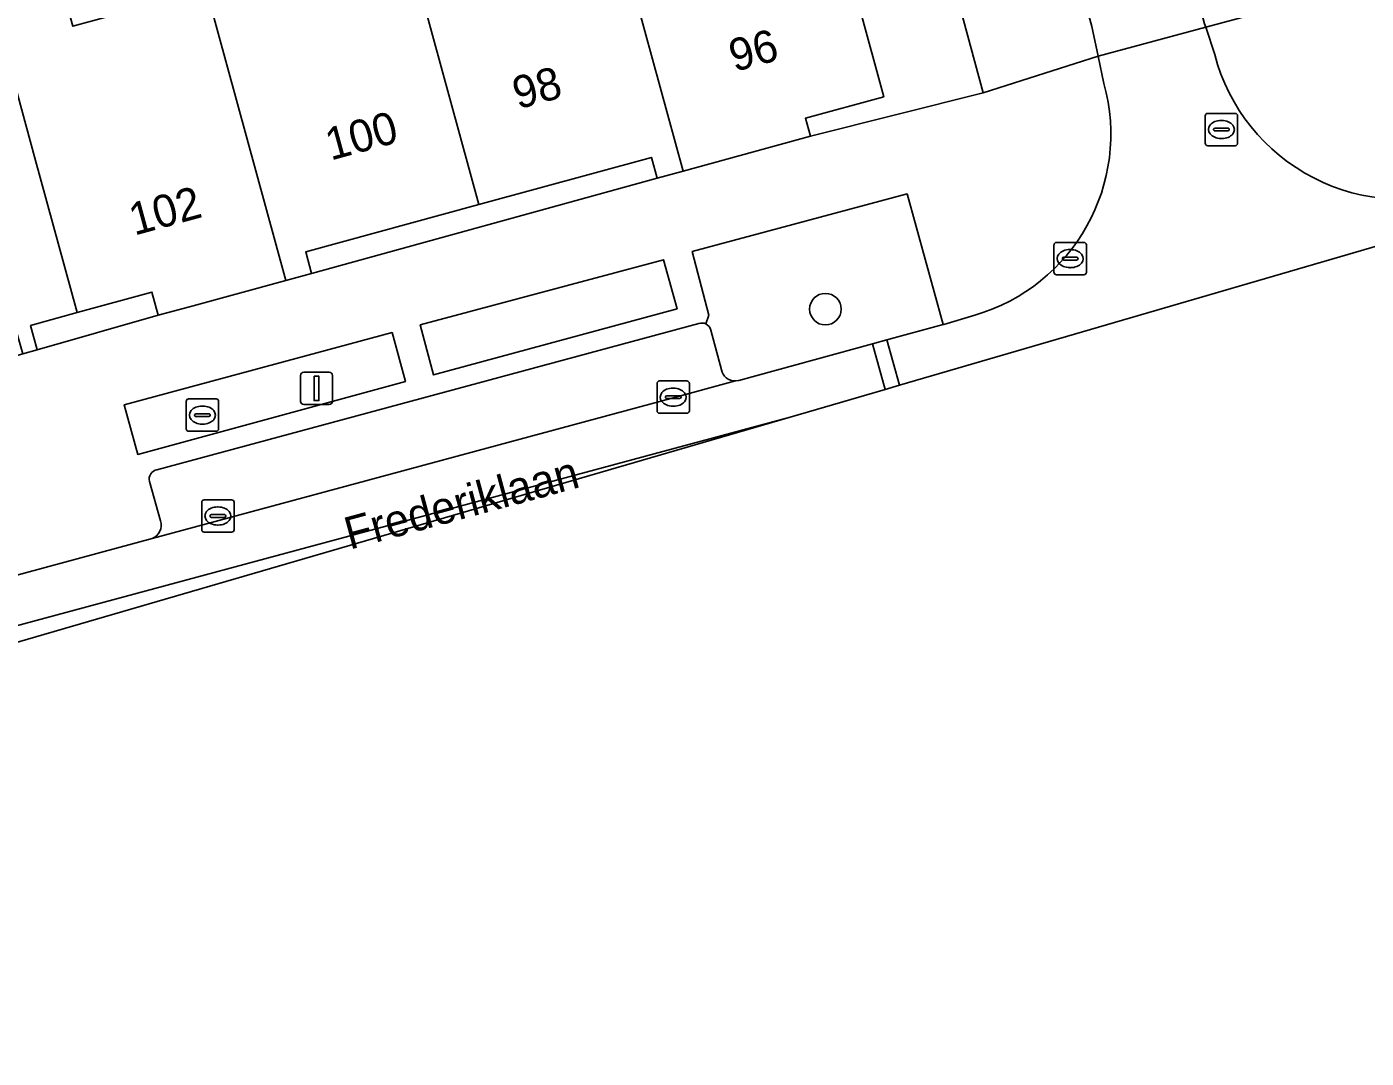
# Model space of a CAD drawing. Extents: x 159262 to 160143, y 383399 to 384319.
# Drawn here: x 159827.37 to 159868.84, y 383624.33 to 383656.25 of the extents above; entities that cross this region are included whole.
import ezdxf

# ---------------------------------------------------------------- set-up
doc = ezdxf.new("R2010")
doc.units = 0
for name, color, linetype in [('IMGEO_Boom', 7, 'Continuous'), ('IMGEO_Erf', 7, 'Continuous'), ('IMGEO_Groenvoorziening', 7, 'Continuous'), ('IMGEO_Kolk', 7, 'Continuous'), ('IMGEO_Lichtmast', 7, 'Continuous'), ('IMGEO_Openbare_ruimte_label', 7, 'Continuous'), ('IMGEO_Pand', 7, 'Continuous'), ('IMGEO_Pand_nummerreeks', 7, 'Continuous'), ('IMGEO_Parkeervlak_open', 7, 'Continuous'), ('IMGEO_Rijbaan_lokaal_gesloten', 7, 'Continuous'), ('IMGEO_Rijbaan_lokaal_open', 7, 'Continuous'), ('IMGEO_Rioolput', 7, 'Continuous'), ('IMGEO_Voetpad_open', 7, 'Continuous')]:
    doc.layers.add(name, color=color, linetype=linetype)

msp = doc.modelspace()

# ---------------------------------------------------------------- linework, layer by layer
at = {"layer": 'IMGEO_Boom'}
msp.add_circle((159852.096, 383647.512), 0.489, dxfattribs=at)
at = {"layer": 'IMGEO_Erf'}
for points in [[(159852.41, 383659.57), (159853.903, 383654.084), (159851.478, 383653.421), (159851.631, 383652.861), (159856.981, 383654.211), (159849.623, 383681.393)], [(159821.212, 383667.256), (159827.255, 383646.126), (159827.699, 383646.253), (159827.491, 383647.011), (159828.932, 383647.405), (159827.614, 383652.229), (159826.155, 383657.569)]]:
    msp.add_lwpolyline(points, dxfattribs=at)
at = {"layer": 'IMGEO_Groenvoorziening'}
for points in [[(159854.622, 383651.079), (159847.971, 383649.298), (159848.484, 383647.321), (159848.395, 383647.053)], [(159849.308, 383645.289), (159849.417, 383645.308), (159853.548, 383646.437), (159853.999, 383646.56), (159855.744, 383647.036), (159854.622, 383651.079)], [(159848.551, 383646.863), (159848.877, 383645.639)]]:
    msp.add_lwpolyline(points, dxfattribs=at)
for points in [[(159847.501, 383647.524), (159847.082, 383649.039), (159839.551, 383647.027), (159839.961, 383645.478)], [(159838.679, 383646.788), (159830.387, 383644.554), (159830.809, 383643.016), (159839.092, 383645.269)]]:
    msp.add_lwpolyline(points, close=True, dxfattribs=at)
for centre, radius, start, end in [((159848.267, 383646.789), 0.293, 14.5945, 64.1811), ((159849.29, 383645.708), 0.419, 189.4377, 272.4047)]:
    msp.add_arc(centre, radius, start, end, dxfattribs=at)
at = {"layer": 'IMGEO_Kolk'}
for p, q in [((159859.171, 383648.65), (159859.171, 383649.502)), ((159859.246, 383649.576), (159860.098, 383649.576)), ((159860.172, 383649.502), (159860.172, 383648.65)), ((159859.43, 383649.07), (159859.43, 383649.082)), ((159859.868, 383649.033), (159859.47, 383649.033)), ((159859.473, 383649.119), (159859.871, 383649.119)), ((159859.659, 383649.356), (159859.684, 383649.356)), ((159859.914, 383649.082), (159859.914, 383649.07)), ((159860.098, 383648.576), (159859.246, 383648.576)), ((159859.682, 383648.796), (159859.657, 383648.796)), ((159846.957, 383645.289), (159847.809, 383645.289)), ((159846.882, 383644.363), (159846.882, 383645.215)), ((159847.184, 383644.832), (159847.582, 383644.832)), ((159847.37, 383645.069), (159847.395, 383645.069)), ((159847.883, 383645.215), (159847.883, 383644.363)), ((159847.141, 383644.783), (159847.141, 383644.795)), ((159847.579, 383644.746), (159847.181, 383644.746)), ((159847.393, 383644.509), (159847.368, 383644.509)), ((159847.625, 383644.795), (159847.625, 383644.783)), ((159847.809, 383644.289), (159846.957, 383644.289)), ((159832.788, 383640.684), (159832.788, 383641.536)), ((159832.863, 383641.61), (159833.715, 383641.61)), ((159833.789, 383641.536), (159833.789, 383640.684)), ((159833.047, 383641.104), (159833.047, 383641.116)), ((159833.09, 383641.153), (159833.488, 383641.153)), ((159833.276, 383641.39), (159833.301, 383641.39)), ((159833.531, 383641.116), (159833.531, 383641.104)), ((159833.485, 383641.067), (159833.087, 383641.067)), ((159833.299, 383640.83), (159833.274, 383640.83)), ((159833.715, 383640.61), (159832.863, 383640.61))]:
    msp.add_line(p, q, dxfattribs=at)
for points in [[(159859.171, 383648.65), (159859.171, 383649.502)], [(159859.246, 383649.576), (159860.098, 383649.576)], [(159860.172, 383649.502), (159860.172, 383648.65)], [(159860.098, 383648.576), (159859.246, 383648.576)], [(159846.957, 383645.289), (159847.809, 383645.289)], [(159846.882, 383644.363), (159846.882, 383645.215)], [(159847.883, 383645.215), (159847.883, 383644.363)], [(159847.809, 383644.289), (159846.957, 383644.289)], [(159832.788, 383640.684), (159832.788, 383641.536)], [(159832.863, 383641.61), (159833.715, 383641.61)], [(159833.789, 383641.536), (159833.789, 383640.684)], [(159833.715, 383640.61), (159832.863, 383640.61)]]:
    msp.add_lwpolyline(points, dxfattribs=at)
for centre, radius, start, end in [((159859.248, 383649.5), 0.0765, 91.552, 178.448), ((159859.248, 383649.5), 0.0765, 91.552, 178.448), ((159860.096, 383649.5), 0.0765, 1.552, 88.448), ((159860.096, 383649.5), 0.0765, 1.552, 88.448), ((159859.47, 383649.079), 0.0403, 85.8775, 175.7526), ((159859.467, 383649.069), 0.0366, 178.938, 274.7102), ((159859.871, 383649.076), 0.043, 264.8664, 352.4533), ((159859.875, 383649.081), 0.0386, 1.7309, 96.639), ((159859.248, 383648.652), 0.0765, 181.552, 268.448), ((159859.248, 383648.652), 0.0765, 181.552, 268.448), ((159860.096, 383648.652), 0.0765, 271.552, 358.448), ((159860.096, 383648.652), 0.0765, 271.552, 358.448), ((159846.959, 383645.213), 0.0765, 91.552, 178.448), ((159846.959, 383645.213), 0.0765, 91.552, 178.448), ((159847.807, 383645.213), 0.0765, 1.552, 88.448), ((159847.807, 383645.213), 0.0765, 1.552, 88.448), ((159847.181, 383644.792), 0.0403, 85.8775, 175.7526), ((159847.586, 383644.794), 0.0386, 1.7309, 96.639), ((159847.178, 383644.782), 0.0366, 178.938, 274.7102), ((159847.582, 383644.789), 0.043, 264.8664, 352.4533), ((159846.959, 383644.365), 0.0765, 181.552, 268.448), ((159846.959, 383644.365), 0.0765, 181.552, 268.448), ((159847.807, 383644.365), 0.0765, 271.552, 358.448), ((159847.807, 383644.365), 0.0765, 271.552, 358.448), ((159832.865, 383641.534), 0.0765, 91.552, 178.448), ((159832.865, 383641.534), 0.0765, 91.552, 178.448), ((159833.713, 383641.534), 0.0765, 1.552, 88.448), ((159833.713, 383641.534), 0.0765, 1.552, 88.448), ((159833.087, 383641.113), 0.0403, 85.8775, 175.7526), ((159833.084, 383641.103), 0.0366, 178.938, 274.7102), ((159833.488, 383641.11), 0.043, 264.8664, 352.4533), ((159833.492, 383641.115), 0.0386, 1.7309, 96.639), ((159832.865, 383640.686), 0.0765, 181.552, 268.448), ((159832.865, 383640.686), 0.0765, 181.552, 268.448), ((159833.713, 383640.686), 0.0765, 271.552, 358.448), ((159833.713, 383640.686), 0.0765, 271.552, 358.448)]:
    msp.add_arc(centre, radius, start, end, dxfattribs=at)
for centre, major_axis, ratio, start_param, end_param in [((159859.658, 383649.076), (-0.387, 0.002), 0.722429, 4.712389, 7.853982), ((159859.683, 383649.076), (-0.39, 0.002), 0.717154, 1.570796, 4.712389), ((159847.369, 383644.789), (-0.387, 0.002), 0.722429, 4.712389, 7.853982), ((159847.394, 383644.789), (-0.39, 0.002), 0.717154, 1.570796, 4.712389), ((159833.275, 383641.11), (-0.387, 0.002), 0.722429, 4.712389, 7.853982), ((159833.3, 383641.11), (-0.39, 0.002), 0.717154, 1.570796, 4.712389)]:
    msp.add_ellipse(centre, major_axis=major_axis, ratio=ratio, start_param=start_param, end_param=end_param, dxfattribs=at)
at = {"layer": 'IMGEO_Lichtmast'}
for p, q in [((159835.845, 383644.659), (159835.845, 383645.459)), ((159835.845, 383645.459), (159835.845, 383644.659)), ((159835.945, 383645.559), (159836.735, 383645.559)), ((159836.735, 383645.559), (159835.945, 383645.559)), ((159836.835, 383645.459), (159836.835, 383644.659)), ((159836.835, 383644.659), (159836.835, 383645.459)), ((159836.735, 383644.559), (159835.945, 383644.559)), ((159835.945, 383644.559), (159836.735, 383644.559))]:
    msp.add_line(p, q, dxfattribs=at)
msp.add_lwpolyline([(159836.265, 383645.434), (159836.415, 383645.434), (159836.415, 383644.684), (159836.265, 383644.684), (159836.265, 383645.434)], dxfattribs=at)
for centre, start, end in [((159835.945, 383645.459), 90, 180), ((159835.945, 383645.459), 90, 180), ((159836.735, 383645.459), 0, 90), ((159836.735, 383645.459), 360, 90), ((159835.945, 383644.659), 180, 270), ((159835.945, 383644.659), 180, 270), ((159836.735, 383644.659), 270, 0), ((159836.735, 383644.659), 270, 0)]:
    msp.add_arc(centre, 0.1, start, end, dxfattribs=at)
at = {"layer": 'IMGEO_Pand'}
for points in [[(159850.9, 383664.279), (159851.119, 383664.339), (159850.196, 383667.73), (159846.527, 383666.732), (159847.263, 383664.037), (159844.187, 383663.197), (159844.913, 383660.541), (159845.275, 383660.64), (159845.323, 383660.464), (159847.695, 383651.785), (159851.631, 383652.861), (159851.478, 383653.421), (159853.903, 383654.084), (159852.41, 383659.57), (159852.034, 383660.95), (159851.822, 383660.892)], [(159845.323, 383660.464), (159845.275, 383660.64), (159844.913, 383660.541), (159842.429, 383659.862), (159840.609, 383666.524), (159837.301, 383665.62), (159841.366, 383650.749), (159846.709, 383652.209), (159846.885, 383651.564), (159847.695, 383651.785)], [(159832.935, 383657.401), (159832.97, 383657.275), (159835.395, 383648.403), (159836.19, 383648.62), (159836.008, 383649.285), (159841.366, 383650.749), (159837.301, 383665.62), (159834.32, 383664.805), (159836.106, 383658.268)], [(159832.935, 383657.401), (159828.794, 383656.269), (159828.275, 383658.167), (159829.869, 383658.602), (159828.867, 383662.269), (159825.148, 383661.253), (159826.155, 383657.569), (159827.614, 383652.229), (159828.932, 383647.405), (159831.247, 383648.038), (159831.442, 383647.323), (159832.414, 383647.589), (159835.395, 383648.403), (159832.97, 383657.275)]]:
    msp.add_lwpolyline(points, close=True, dxfattribs=at)
at = {"layer": 'IMGEO_Parkeervlak_open'}
for points in [[(159848.175, 383647.07), (159831.4, 383642.542)], [(159848.877, 383645.639), (159848.551, 383646.863)], [(159831.259, 383640.417), (159847.305, 383644.748), (159849.308, 383645.289)], [(159831.171, 383642.182), (159831.517, 383640.959)]]:
    msp.add_lwpolyline(points, dxfattribs=at)
for centre, radius, start, end in [((159848.264, 383646.791), 0.293, 63.4365, 107.7263), ((159848.267, 383646.789), 0.293, 14.5945, 64.1811), ((159849.29, 383645.708), 0.419, 189.4377, 272.4047), ((159831.455, 383642.254), 0.293, 100.8273, 194.2509), ((159831.1, 383640.825), 0.438, 291.3194, 17.7703)]:
    msp.add_arc(centre, radius, start, end, dxfattribs=at)
at = {"layer": 'IMGEO_Rijbaan_lokaal_gesloten'}
msp.add_lwpolyline([(159853.941, 383645.03), (159853.548, 383646.437), (159849.417, 383645.308), (159849.308, 383645.289), (159847.305, 383644.748), (159831.259, 383640.417), (159827.334, 383639.35), (159822.968, 383638.189), (159782.101, 383627.188), (159782.511, 383625.706), (159841.935, 383641.723), (159851.006, 383644.174)], close=True, dxfattribs=at)
at = {"layer": 'IMGEO_Rijbaan_lokaal_open'}
for points in [[(159847.578, 383716.271), (159844.225, 383715.283), (159860.341, 383656.265), (159860.54, 383655.346), (159863.868, 383656.237), (159863.832, 383656.347), (159863.419, 383657.889)], [(159854.392, 383645.161), (159853.999, 383646.56), (159853.548, 383646.437), (159853.941, 383645.03)], [(159851.006, 383644.174), (159841.935, 383641.723), (159782.511, 383625.706), (159782.892, 383624.33), (159826.588, 383637.06)]]:
    msp.add_lwpolyline(points, close=True, dxfattribs=at)
for points in [[(159864.147, 383655.393), (159863.868, 383656.237), (159860.54, 383655.346), (159860.716, 383654.495)], [(159854.392, 383645.161), (159872.372, 383650.4), (159872.107, 383651.31)], [(159856.716, 383647.325), (159855.765, 383647.042), (159855.744, 383647.036), (159853.999, 383646.56), (159854.392, 383645.161)]]:
    msp.add_lwpolyline(points, dxfattribs=at)
for centre, radius, start, end in [((159869.953, 383656.911), 6.001, 194.6491, 291.0407), ((159855.092, 383652.932), 5.837, 286.1562, 15.5312)]:
    msp.add_arc(centre, radius, start, end, dxfattribs=at)
at = {"layer": 'IMGEO_Rioolput'}
for p, q in [((159863.928, 383653.572), (159864.78, 383653.572)), ((159863.853, 383652.646), (159863.853, 383653.498)), ((159864.341, 383653.352), (159864.366, 383653.352)), ((159864.854, 383653.498), (159864.854, 383652.646)), ((159864.112, 383653.066), (159864.112, 383653.078)), ((159864.55, 383653.029), (159864.152, 383653.029)), ((159864.155, 383653.115), (159864.553, 383653.115)), ((159864.364, 383652.792), (159864.339, 383652.792)), ((159864.596, 383653.078), (159864.596, 383653.066)), ((159864.78, 383652.572), (159863.928, 383652.572)), ((159832.309, 383643.807), (159832.309, 383644.659)), ((159832.384, 383644.733), (159833.236, 383644.733)), ((159832.797, 383644.513), (159832.822, 383644.513)), ((159833.31, 383644.659), (159833.31, 383643.807)), ((159832.568, 383644.227), (159832.568, 383644.239)), ((159833.006, 383644.19), (159832.608, 383644.19)), ((159832.611, 383644.276), (159833.009, 383644.276)), ((159833.052, 383644.239), (159833.052, 383644.227)), ((159833.236, 383643.733), (159832.384, 383643.733)), ((159832.82, 383643.953), (159832.795, 383643.953))]:
    msp.add_line(p, q, dxfattribs=at)
for points in [[(159863.928, 383653.572), (159864.78, 383653.572)], [(159863.853, 383652.646), (159863.853, 383653.498)], [(159864.854, 383653.498), (159864.854, 383652.646)], [(159864.78, 383652.572), (159863.928, 383652.572)], [(159832.309, 383643.807), (159832.309, 383644.659)], [(159832.384, 383644.733), (159833.236, 383644.733)], [(159833.31, 383644.659), (159833.31, 383643.807)], [(159833.236, 383643.733), (159832.384, 383643.733)]]:
    msp.add_lwpolyline(points, dxfattribs=at)
for centre, radius, start, end in [((159863.93, 383653.496), 0.0765, 91.552, 178.448), ((159863.93, 383653.496), 0.0765, 91.552, 178.448), ((159864.778, 383653.496), 0.0765, 1.552, 88.448), ((159864.778, 383653.496), 0.0765, 1.552, 88.448), ((159864.152, 383653.075), 0.0403, 85.8775, 175.7526), ((159864.149, 383653.065), 0.0366, 178.938, 274.7102), ((159864.553, 383653.072), 0.043, 264.8664, 352.4533), ((159864.557, 383653.077), 0.0386, 1.7309, 96.639), ((159863.93, 383652.648), 0.0765, 181.552, 268.448), ((159863.93, 383652.648), 0.0765, 181.552, 268.448), ((159864.778, 383652.648), 0.0765, 271.552, 358.448), ((159864.778, 383652.648), 0.0765, 271.552, 358.448), ((159832.386, 383644.657), 0.0765, 91.552, 178.448), ((159832.386, 383644.657), 0.0765, 91.552, 178.448), ((159833.234, 383644.657), 0.0765, 1.552, 88.448), ((159833.234, 383644.657), 0.0765, 1.552, 88.448), ((159832.608, 383644.236), 0.0403, 85.8775, 175.7526), ((159832.605, 383644.226), 0.0366, 178.938, 274.7102), ((159833.009, 383644.233), 0.043, 264.8664, 352.4533), ((159833.013, 383644.238), 0.0386, 1.7309, 96.639), ((159832.386, 383643.809), 0.0765, 181.552, 268.448), ((159832.386, 383643.809), 0.0765, 181.552, 268.448), ((159833.234, 383643.809), 0.0765, 271.552, 358.448), ((159833.234, 383643.809), 0.0765, 271.552, 358.448)]:
    msp.add_arc(centre, radius, start, end, dxfattribs=at)
for centre, major_axis, ratio, start_param, end_param in [((159864.34, 383653.072), (-0.387, 0.002), 0.722429, 4.712389, 7.853982), ((159864.365, 383653.072), (-0.39, 0.002), 0.717154, 1.570796, 4.712389), ((159832.796, 383644.233), (-0.387, 0.002), 0.722429, 4.712389, 7.853982), ((159832.821, 383644.233), (-0.39, 0.002), 0.717154, 1.570796, 4.712389)]:
    msp.add_ellipse(centre, major_axis=major_axis, ratio=ratio, start_param=start_param, end_param=end_param, dxfattribs=at)
at = {"layer": 'IMGEO_Voetpad_open'}
for points in [[(159829.171, 383756.863), (159830.688, 383751.271), (159830.998, 383750.125), (159839.957, 383717.012), (159840.267, 383715.866), (159841.782, 383710.272), (159843.265, 383704.796), (159844.748, 383699.319), (159846.232, 383693.843), (159847.716, 383688.367), (159849.231, 383682.77), (159849.511, 383681.787), (159849.623, 383681.393), (159856.981, 383654.211), (159860.54, 383655.346), (159860.341, 383656.265)], [(159863.419, 383657.889), (159863.832, 383656.347), (159863.868, 383656.237), (159868.302, 383657.44), (159866.241, 383665.678), (159861.784, 383682.176), (159861.78, 383682.192), (159860.809, 383685.867), (159859.296, 383691.459), (159857.813, 383696.936), (159856.332, 383702.412), (159854.85, 383707.888), (159853.368, 383713.364), (159851.854, 383718.957), (159851.535, 383720.132), (159842.561, 383753.225)], [(159873.681, 383658.842), (159868.302, 383657.44), (159863.868, 383656.237), (159864.147, 383655.393)], [(159860.716, 383654.495), (159860.54, 383655.346), (159856.981, 383654.211), (159851.631, 383652.861), (159847.695, 383651.785), (159846.885, 383651.564), (159836.19, 383648.62), (159835.395, 383648.403), (159832.414, 383647.589), (159831.442, 383647.323), (159827.699, 383646.253), (159827.255, 383646.126), (159825.415, 383645.6), (159822.262, 383644.698), (159821.768, 383644.573), (159819.791, 383644.072), (159819.306, 383643.949), (159817.464, 383643.482), (159816.834, 383643.323), (159811.105, 383641.871), (159801.953, 383639.551), (159796.014, 383638.046), (159776.351, 383633.628), (159775.422, 383637.296)], [(159848.395, 383647.053), (159848.484, 383647.321), (159847.971, 383649.298), (159854.622, 383651.079), (159855.744, 383647.036), (159855.765, 383647.042), (159856.716, 383647.325)], [(159831.4, 383642.542), (159848.175, 383647.07)], [(159831.517, 383640.959), (159831.171, 383642.182)], [(159822.968, 383638.189), (159827.334, 383639.35), (159831.259, 383640.417)]]:
    msp.add_lwpolyline(points, dxfattribs=at)
for points in [[(159846.885, 383651.564), (159846.709, 383652.209), (159841.366, 383650.749), (159836.008, 383649.285), (159836.19, 383648.62)], [(159839.551, 383647.027), (159847.082, 383649.039), (159847.501, 383647.524), (159839.961, 383645.478)], [(159831.442, 383647.323), (159831.247, 383648.038), (159828.932, 383647.405), (159827.491, 383647.011), (159827.699, 383646.253)], [(159830.387, 383644.554), (159838.679, 383646.788), (159839.092, 383645.269), (159830.809, 383643.016)]]:
    msp.add_lwpolyline(points, close=True, dxfattribs=at)
for centre, radius, start, end in [((159869.953, 383656.911), 6.001, 194.6491, 291.0407), ((159855.092, 383652.932), 5.837, 286.1562, 15.5312), ((159848.264, 383646.791), 0.293, 63.4365, 107.7263), ((159831.455, 383642.254), 0.293, 100.8273, 194.2509), ((159831.1, 383640.825), 0.438, 291.3194, 17.7703)]:
    msp.add_arc(centre, radius, start, end, dxfattribs=at)

# ---------------------------------------------------------------- texts
at = {"layer": 'IMGEO_Openbare_ruimte_label'}
msp.add_text('Frederiklaan', height=1, rotation=15.1898, dxfattribs=at).set_placement((159837.37, 383640.066))
at = {"layer": 'IMGEO_Pand_nummerreeks'}
for s, rotation, p in [('96', 15.2751, (159849.276, 383654.849)), ('98', 15.2808, (159842.575, 383653.692)), ('100', 15.2828, (159836.781, 383652.108)), ('102', 15.2809, (159830.702, 383649.785))]:
    msp.add_text(s, height=1, rotation=rotation, dxfattribs=at).set_placement(p)

doc.saveas('drawing.dxf')
